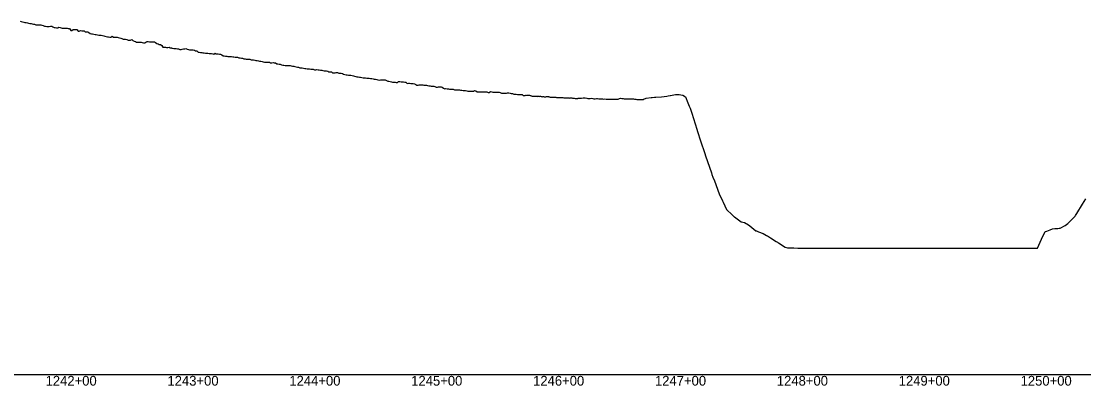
# Model space of a CAD drawing. Extents: x -3793 to 50787, y -1075 to 6138.
# Drawn here: x 11533 to 12405, y 991 to 1290 of the extents above; entities that cross this region are included whole.
import ezdxf

# ---------------------------------------------------------------- set-up
doc = ezdxf.new("R2010")
doc.units = 0
for name, color, linetype in [('RD_DDB_Profile_EX', 7, 'Continuous'), ('RD_DDB_StaTX', 7, 'Continuous'), ('RD_GPK_Profile_Cell', 7, 'Continuous')]:
    doc.layers.add(name, color=color, linetype=linetype)

msp = doc.modelspace()

# ---------------------------------------------------------------- linework, layer by layer
at = {"layer": 'RD_DDB_Profile_EX'}
for points in [[(11532.188478, 1290.195425), (11533.182425, 1289.989365), (11534.187537, 1289.73065), (11535.178355, 1289.52462), (11536.178133, 1289.28764), (11537.175724, 1289.204585), (11538.17547, 1288.83819), (11539.167824, 1288.591375), (11540.17138, 1288.337255), (11541.165095, 1288.211495), (11542.1673, 1288.066125), (11543.160971, 1287.829405), (11544.160604, 1287.85968), (11545.156857, 1287.257795), (11546.156472, 1287.288955), (11547.154066, 1287.33736), (11548.152349, 1287.18676), (11549.145829, 1287.130205), (11550.149509, 1287.081775), (11551.14167, 1286.770515), (11552.146752, 1286.20382), (11553.138758, 1286.079715), (11554.138215, 1285.993805), (11555.134592, 1285.832435), (11556.13403, 1285.81502), (11557.132926, 1286.197705), (11558.123662, 1286.17622), (11559.123027, 1285.53031), (11560.120619, 1285.145675), (11561.118812, 1284.928305), (11562.111876, 1284.82332), (11563.115713, 1284.711405), (11564.10762, 1285.244025), (11565.111489, 1285.14402), (11566.042799, 1284.72147), (11566.796772, 1284.48574), (11567.786652, 1284.523165), (11568.790899, 1284.539875), (11569.780857, 1284.442775), (11570.785174, 1284.432165), (11571.776234, 1284.23039), (11572.779595, 1284.129025), (11573.770688, 1282.55611), (11574.774158, 1282.55497), (11575.765283, 1283.52572), (11576.769782, 1283.50876), (11577.641277, 1283.50494), (11578.758594, 1283.37598), (11579.754879, 1282.044185), (11580.753501, 1282.047595), (11581.641931, 1282.489685), (11582.748537, 1282.433735), (11583.64232, 1282.4314), (11584.7437, 1282.2647), (11585.740987, 1281.48081), (11586.732862, 1281.464705), (11587.730233, 1281.534325), (11588.727948, 1280.82304), (11589.726451, 1280.077215), (11590.72483, 1279.983345), (11591.723325, 1279.790325), (11592.721044, 1279.646035), (11593.72016, 1279.36482), (11594.717879, 1279.270245), (11595.716956, 1279.063215), (11596.708447, 1278.862995), (11597.713165, 1278.78155), (11598.826257, 1278.812955), (11599.824528, 1278.579725), (11600.822868, 1278.344495), (11601.82068, 1277.99892), (11602.812364, 1277.748675), (11603.810668, 1277.42165), (11604.81565, 1277.259205), (11605.813466, 1277.13175), (11606.811749, 1277.07604), (11607.809563, 1277.851755), (11608.80783, 1277.238515), (11609.812854, 1277.12563), (11610.810675, 1277.02092), (11611.802699, 1277.01565)], [(11611.802699, 1277.01565), (11612.800512, 1276.7217), (11613.798328, 1276.430075), (11614.796873, 1276.167695), (11615.801938, 1275.97564), (11616.800124, 1275.494955), (11617.797935, 1275.48276), (11618.795748, 1275.36626), (11619.793911, 1275.147915), (11620.785399, 1274.714055), (11621.783168, 1274.7126), (11622.781215, 1274.78379), (11623.779261, 1275.121885), (11624.777308, 1274.394525), (11625.775586, 1273.86048), (11626.773626, 1273.42165), (11627.779224, 1273.11791), (11628.441699, 1273.110215), (11629.446612, 1273.089445), (11630.444304, 1272.981955), (11631.441996, 1272.88043), (11632.439689, 1272.71793), (11633.437561, 1272.514105), (11634.435246, 1272.51404), (11635.432931, 1273.140905), (11636.430616, 1273.576465), (11637.428301, 1273.474155), (11638.425986, 1273.323), (11639.423671, 1273.37085), (11640.421486, 1273.35471), (11641.419163, 1273.25978), (11642.416841, 1273.254185), (11643.421858, 1272.810955), (11644.419544, 1271.91762), (11645.417229, 1271.6175), (11646.415, 1271.02058), (11647.412678, 1271.01557), (11648.41042, 1270.270555), (11649.408091, 1269.02859), (11650.405761, 1268.875315), (11651.403432, 1268.77193), (11652.401102, 1268.71844), (11653.398773, 1268.763625), (11654.396443, 1269.00693), (11655.394114, 1268.45597), (11656.391791, 1268.302715), (11656.815515, 1268.215685), (11657.397994, 1268.10292), (11658.396613, 1267.80587), (11659.395196, 1267.807875), (11660.263991, 1267.809525), (11661.492486, 1267.5), (11662.268123, 1267.507645), (11663.265287, 1266.974505), (11664.262691, 1266.983385), (11665.264758, 1267.2384), (11666.266776, 1267.493215), (11667.268788, 1267.59621), (11668.26284, 1267.700965), (11669.264956, 1267.257295), (11670.266836, 1267.11505), (11671.268741, 1266.5809), (11672.270541, 1266.73267), (11673.264838, 1266.69327), (11674.260912, 1266.58229), (11675.262745, 1266.34827), (11676.264451, 1265.8293), (11677.266507, 1265.786585), (11678.268157, 1264.91155), (11679.273441, 1264.919585), (11680.276155, 1264.598105), (11681.27851, 1264.5867), (11682.281225, 1264.30772), (11683.283037, 1264.26997), (11684.278365, 1264.082095), (11685.280654, 1264.04091), (11686.283373, 1263.91104), (11687.285029, 1263.7399), (11688.287729, 1263.752185), (11689.282671, 1263.571145), (11690.285396, 1263.325545), (11691.286898, 1263.27514), (11692.289604, 1263.952365), (11692.721194, 1263.50298), (11693.720244, 1263.455495), (11694.721355, 1263.44282), (11695.719652, 1263.13221), (11696.718198, 1263.02989), (11697.717219, 1262.52518), (11698.723397, 1261.83237), (11699.716657, 1261.77167), (11700.715204, 1261.64026), (11701.714196, 1261.637995), (11702.712738, 1261.30135), (11703.719398, 1261.23846), (11704.712211, 1261.270615), (11705.711173, 1261.207055), (11706.709715, 1260.954615), (11707.708664, 1260.85246), (11708.714336, 1260.794265), (11709.708152, 1260.59906)], [(11709.708152, 1260.59906), (11710.706695, 1260.596515), (11711.705613, 1260.1681), (11712.711376, 1260.07945), (11713.762018, 1260.001035), (11714.75407, 1259.94612), (11715.752316, 1259.44739), (11716.749668, 1259.313975), (11717.755045, 1259.156485), (11718.75327, 1259.10436), (11719.744383, 1259.034335), (11720.742583, 1258.93169), (11721.747946, 1258.41744), (11722.745766, 1258.457425), (11723.743537, 1258.4085), (11724.73537, 1258.259035), (11725.733179, 1258.059555), (11726.738163, 1257.934175), (11727.736294, 1257.81615), (11728.734105, 1257.433395), (11729.72549, 1257.32501), (11730.730554, 1257.17823), (11731.763258, 1256.82676), (11732.754685, 1256.580465), (11733.752519, 1256.53431), (11734.757927, 1256.5767), (11735.749315, 1256.594525), (11736.754503, 1256.595335), (11737.7461, 1256.05259), (11738.743897, 1256.00253), (11739.742641, 1256.19264), (11740.740633, 1255.933665), (11741.739506, 1255.97917), (11742.737164, 1255.34032), (11743.735117, 1255.090505), (11744.733944, 1254.93113), (11745.731637, 1254.879345), (11746.730445, 1254.52648), (11747.72833, 1254.029395), (11748.719439, 1254.023735), (11749.724819, 1253.963045), (11750.722664, 1253.959745), (11751.721324, 1253.903925), (11752.718452, 1253.85229), (11753.221122, 1253.85), (11753.712335, 1253.85202), (11754.721032, 1253.50631), (11755.716389, 1253.30986), (11756.715863, 1253.31156), (11757.7245, 1253.066615), (11758.719879, 1252.675145), (11759.728532, 1252.577735), (11760.723928, 1252.38223), (11761.723368, 1251.88582), (11762.727977, 1251.843385), (11763.727417, 1251.8475), (11764.735827, 1251.74312), (11765.731467, 1251.502685), (11766.730907, 1251.307225), (11767.735249, 1250.98199), (11768.734956, 1251.027285), (11769.739395, 1251.177565), (11770.738691, 1250.83326), (11771.738446, 1250.818145), (11772.730647, 1250.77255), (11773.729958, 1250.33233), (11774.733306, 1250.337045), (11775.663758, 1250.51981), (11776.667044, 1250.319145), (11777.666644, 1250.32291), (11778.669925, 1250.13317), (11779.660503, 1250.035385), (11780.664178, 1249.680305), (11781.663389, 1249.58648), (11782.667065, 1249.570355), (11783.666275, 1249.51962), (11784.661317, 1249.32849), (11785.660536, 1248.702475), (11786.663809, 1248.63385), (11787.663226, 1248.59039), (11788.662442, 1247.82922), (11789.657488, 1247.82553), (11790.656712, 1247.925925), (11791.660382, 1247.968075), (11792.659606, 1248.054345), (11793.662861, 1247.651095), (11794.653875, 1247.56212), (11795.65713, 1247.4661), (11796.656775, 1247.183885), (11797.660025, 1246.813135), (11798.659467, 1246.41818), (11799.640287, 1246.26894), (11800.639221, 1246.271485), (11801.642828, 1245.89098), (11802.641988, 1245.86547), (11803.645593, 1245.952585), (11804.636419, 1245.518765), (11805.640022, 1245.360575), (11806.63896, 1245.20822), (11807.642384, 1244.72537), (11808.641314, 1244.68038)], [(11808.641314, 1244.68038), (11809.636587, 1244.53095), (11810.63575, 1244.37417), (11811.639354, 1244.368205), (11812.638519, 1243.896515), (11813.64212, 1243.851975), (11814.63272, 1243.80437), (11815.636145, 1243.6677), (11816.635078, 1243.52963), (11817.638911, 1243.437365), (11818.637845, 1243.33075), (11819.821318, 1243.17388), (11820.817111, 1243.060655), (11821.820814, 1242.820845), (11822.811401, 1242.716325), (11823.814954, 1242.616985), (11824.818666, 1242.470115), (11825.814434, 1242.16378), (11826.813184, 1241.93177), (11827.816899, 1241.958535), (11828.812654, 1242.18581), (11829.846684, 1242.21395), (11830.845937, 1242.1611), (11831.840326, 1242.05667), (11832.843843, 1241.4318), (11833.843102, 1240.97545), (11834.837329, 1240.87643), (11835.841005, 1240.5829), (11836.835225, 1240.52949), (11837.834499, 1240.23707), (11838.837825, 1240.133675), (11839.832392, 1240.03199), (11840.835585, 1239.932345), (11841.83486, 1239.955975), (11842.829563, 1240.753215), (11843.832769, 1240.793845), (11844.835986, 1240.398035), (11845.826296, 1240.439655), (11846.829955, 1240.38405), (11847.833185, 1240.139785), (11848.82744, 1240.03329), (11849.827144, 1239.06072), (11850.830387, 1239.250395), (11851.824643, 1239.29058), (11852.819235, 1239.14485), (11853.81388, 1239.079835), (11854.817513, 1239.13076), (11855.820895, 1238.89397), (11856.811577, 1238.26189), (11857.814958, 1237.818905), (11858.818704, 1237.796405), (11859.602728, 1237.98695), (11860.598643, 1238.08501), (11861.598058, 1237.93339), (11862.597746, 1237.93461), (11863.606336, 1237.69489), (11864.606036, 1237.62982), (11865.605563, 1237.773885), (11866.60528, 1237.43872), (11867.60467, 1237.05981), (11868.613555, 1237.0227), (11869.612928, 1236.99718), (11870.61283, 1237.00649), (11871.6122, 1236.962115), (11872.608189, 1236.61164), (11873.616664, 1236.04661), (11874.616449, 1236.158385), (11875.616436, 1236.291525), (11876.615787, 1236.32141), (11877.615799, 1236.25533), (11878.615148, 1236.159095), (11879.626494, 1235.159625), (11880.626086, 1234.778025), (11881.626201, 1234.874965), (11882.625585, 1234.63593), (11883.625182, 1234.676815), (11884.634207, 1234.449225), (11885.630197, 1234.51506), (11886.629555, 1234.467105), (11887.629153, 1234.46254), (11888.629367, 1233.95038), (11889.637515, 1233.91192), (11890.637109, 1233.797225), (11891.637358, 1233.756505), (11892.636961, 1233.75172), (11893.636289, 1233.654135), (11894.645317, 1233.519615), (11895.644917, 1233.42568), (11896.644516, 1233.3129), (11897.641011, 1233.272625), (11898.64062, 1232.95267), (11899.640229, 1232.901225), (11900.648498, 1232.847905), (11901.648564, 1232.663415), (11902.648169, 1232.66177), (11903.562174, 1232.709805), (11904.170331, 1232.6608), (11905.172832, 1233.209065), (11906.173927, 1232.96218), (11907.176646, 1232.25895), (11908.175213, 1232.320555)], [(11908.175213, 1232.320555), (11909.181625, 1232.322675), (11910.184302, 1232.1335), (11911.182845, 1232.131295), (11912.190254, 1232.34685), (11913.184092, 1232.179), (11914.190231, 1232.182425), (11915.1936, 1232.11523), (11916.191416, 1231.78579), (11917.197381, 1231.787265), (11918.200791, 1232.61903), (11919.198509, 1232.26383), (11920.204305, 1232.062955), (11921.20053, 1232.078815), (11922.205377, 1232.06357), (11923.207175, 1231.86237), (11924.20742, 1231.828045), (11925.212031, 1231.913885), (11926.206749, 1231.711075), (11927.214097, 1231.113405), (11928.218478, 1231.08906), (11929.215222, 1231.197955), (11930.220567, 1231.07427), (11931.214306, 1231.183815), (11932.221643, 1231.405045), (11933.232291, 1231.38232), (11934.228171, 1231.211985), (11935.234272, 1230.9798), (11936.234854, 1230.761225), (11937.237462, 1230.42558), (11938.243495, 1230.36627), (11939.2397, 1230.277125), (11940.244344, 1230.16631), (11941.250256, 1230.054425), (11942.246595, 1229.909345), (11942.948139, 1229.950865), (11943.252472, 1229.93914), (11943.942415, 1229.97892), (11944.254955, 1229.982785), (11944.940425, 1229.272505), (11945.256112, 1229.32743), (11945.938161, 1229.33803), (11946.261919, 1229.2956), (11946.928323, 1229.440545), (11947.258591, 1229.296915), (11947.927941, 1229.4372), (11948.264365, 1229.424515), (11948.922269, 1229.39691), (11949.262644, 1229.384875), (11949.915617, 1229.36028), (11950.265261, 1229.364675), (11950.713051, 1229.142305), (11951.068247, 1229.16547), (11951.707046, 1228.826265), (11952.073731, 1228.79779), (11952.712947, 1228.59057), (11953.084439, 1228.57982), (11953.707081, 1228.62659), (11954.085069, 1228.63593), (11954.699104, 1228.74315), (11955.087356, 1228.633925), (11955.701814, 1228.61548), (11956.0978, 1228.58274), (11956.696067, 1228.50521), (11957.100115, 1228.55293), (11957.69378, 1228.56397), (11958.104997, 1228.468575), (11958.692951, 1228.62726), (11959.114781, 1228.614585), (11959.688435, 1228.280765), (11960.117235, 1228.26739), (11960.690839, 1228.25105), (11961.137183, 1228.28169), (11961.695144, 1228.2668), (11962.142059, 1228.25612), (11962.691081, 1228.24148), (11963.142915, 1228.2522), (11963.690885, 1228.210245), (11964.155217, 1228.26923), (11964.686914, 1228.28278), (11965.156036, 1228.294735), (11965.682123, 1228.332005), (11966.163465, 1228.152845), (11966.682549, 1228.062415), (11967.173513, 1227.95235), (11967.678819, 1227.91258), (11968.174376, 1227.898555), (11968.673898, 1227.932355), (11969.181979, 1227.918845), (11969.674349, 1227.80826), (11970.192075, 1227.79548), (11970.673573, 1227.780525), (11971.19276, 1227.741955), (11971.666664, 1227.730065), (11972.202774, 1227.689815), (11972.663222, 1227.676835), (11973.208612, 1227.608385), (11973.66249, 1227.593665), (11974.211405, 1227.6054), (11974.658344, 1227.61591), (11975.221468, 1227.572855)], [(11975.221468, 1227.572855), (11975.655145, 1227.58175), (11976.222343, 1227.536215), (11976.649768, 1227.479375), (11977.230319, 1227.521795), (11977.650159, 1227.510905), (11978.24043, 1227.37759), (11978.649514, 1227.32321), (11979.24304, 1227.27587), (11979.641696, 1227.263985), (11980.249505, 1227.277755), (11980.642111, 1227.20892), (11981.259664, 1227.285835), (11981.641557, 1227.29318), (11982.2622, 1227.18252), (11982.636816, 1227.17284), (11983.272318, 1227.15642), (11983.9167, 1227.183215), (11984.566467, 1227.296265), (11984.918313, 1227.2346), (11985.571346, 1226.95625), (11985.917333, 1226.998555), (11986.256256, 1227.02128), (11986.918364, 1226.932425), (11987.594272, 1226.84557), (11987.9202, 1226.835095), (11988.599152, 1226.84735), (11988.918997, 1226.822165), (11989.232311, 1226.78012), (11989.922533, 1226.72615), (11990.227292, 1226.929825), (11991.221083, 1226.99103), (11991.928267, 1227.037205), (11992.92429, 1227.127465), (11994.198008, 1227.19468), (11994.930024, 1227.31024), (11995.926046, 1227.168975), (11997.174094, 1226.90162), (11997.931781, 1226.874825), (11999.162886, 1226.763695), (11999.933585, 1226.81736), (12001.145172, 1226.928565), (12002.085124, 1226.867805), (12003.075935, 1226.417145), (12004.073466, 1226.47071), (12005.063048, 1226.854295), (12006.065686, 1226.661535), (12007.055321, 1226.54251), (12008.047039, 1226.522415), (12009.041821, 1226.506315), (12010.037752, 1226.34748), (12011.032658, 1226.32342), (12012.028595, 1226.531135), (12013.029733, 1226.29197), (12014.025677, 1226.23815), (12015.020819, 1226.166195), (12016.009532, 1226.15004), (12017.004732, 1226.24094), (12018.001094, 1226.166595), (12018.996368, 1226.2874), (12019.997951, 1226.244975), (12020.99338, 1226.21535), (12021.989286, 1226.23262), (12022.985088, 1226.249575), (12023.980678, 1226.8906), (12024.976574, 1227.01302), (12025.972281, 1226.740415), (12026.96818, 1226.710885), (12027.970081, 1226.578705), (12029.092253, 1226.6), (12029.979727, 1226.60988), (12030.975769, 1226.52057), (12031.971436, 1226.532205), (12032.956281, 1226.5927), (12033.532975, 1226.593415), (12034.53867, 1226.567925), (12035.518991, 1226.49624), (12036.461162, 1226.110415), (12037.36784, 1226.18598), (12038.23896, 1225.993175), (12039.082289, 1225.98189), (12039.895596, 1225.92865), (12040.826578, 1225.891315), (12041.737467, 1225.83407), (12042.614947, 1225.81948), (12043.477524, 1225.84907), (12044.317004, 1226.543635), (12045.414998, 1226.62074), (12046.039494, 1227.035125), (12049.923699, 1227.47382), (12050.76315, 1227.60817), (12052.754067, 1227.82848), (12053.829147, 1227.85), (12058.35695, 1228.164925), (12062.966712, 1228.73836), (12064.046986, 1228.84573), (12065.609703, 1229.20398), (12065.980699, 1229.289005), (12070.01667, 1230.074535), (12072.144526, 1230.10281), (12072.862456, 1230.00822)], [(12072.862456, 1230.00822), (12074.433837, 1229.801185), (12075.989697, 1229.43212), (12078.060788, 1228.25476), (12080.11521, 1223.314845), (12081.295983, 1220.56465), (12081.966078, 1218.86769), (12083.242899, 1214.74156), (12087.367963, 1201.540965), (12087.945824, 1199.74433), (12090.408301, 1192.123485), (12093.929443, 1181.693855), (12094.620716, 1179.68345), (12099.451837, 1165.640355), (12099.916865, 1164.44303), (12100.717583, 1162.267935), (12101.87347, 1159.195145), (12105.907688, 1148.51514), (12108.578474, 1142.734335), (12109.126223, 1141.57495), (12111.901924, 1135.70092), (12116.378976, 1131.17909), (12117.899584, 1129.803555), (12118.422679, 1129.48783), (12123.900679, 1125.57318), (12126.646812, 1124.83196), (12129.905933, 1123.05832), (12130.884483, 1122.25443), (12135.914843, 1118.20355), (12136.362273, 1118.04402), (12138.137236, 1117.34991), (12141.927226, 1115.873735), (12144.693167, 1114.304215), (12145.389989, 1113.857615), (12147.943093, 1112.22282), (12152.642743, 1109.327345), (12153.624761, 1108.72341), (12153.962456, 1108.45284), (12154.57062, 1108.150655), (12160.009436, 1104.711185), (12161.951091, 1104.111235), (12165.201174, 1104.094515), (12167.148249, 1104.041035), (12170.465243, 1103.95), (12172.077265, 1103.95), (12173.451515, 1103.95), (12174.401003, 1103.95), (12177.911042, 1103.95), (12180.24906, 1103.95), (12181.653756, 1103.95), (12188.906509, 1103.95), (12196.159263, 1103.95), (12203.412016, 1103.95), (12210.664769, 1103.95), (12217.917522, 1103.95), (12219.976181, 1103.95), (12225.170276, 1103.95), (12228.970343, 1103.95), (12232.423029, 1103.95), (12239.675782, 1103.95), (12247.098798, 1103.95), (12254.181289, 1103.95), (12261.434042, 1103.95), (12268.686796, 1103.95), (12275.939549, 1103.95), (12283.192302, 1103.95), (12290.445055, 1103.95), (12297.697809, 1103.95), (12304.950562, 1103.95), (12312.203315, 1103.95), (12319.456069, 1103.95), (12320.318782, 1103.95), (12324.195975, 1103.95), (12326.708822, 1103.95), (12333.961575, 1103.95), (12341.214329, 1103.95), (12348.467082, 1103.95), (12355.719835, 1103.95), (12358.715431, 1103.95), (12362.972588, 1103.95), (12367.040817, 1103.971635), (12370.225342, 1111.201105), (12373.1999, 1117.440815), (12374.531634, 1117.917495), (12377.478095, 1118.970165), (12379.362968, 1119.631405), (12381.21724, 1120.023525), (12383.685213, 1120.14497), (12384.730848, 1120.260135), (12385.530034, 1120.337955), (12389.733184, 1122.475025), (12391.983602, 1124.12259), (12396.79128, 1129.097925), (12397.877295, 1130.13932), (12398.285571, 1130.66885), (12399.236355, 1132.194055), (12404.057297, 1139.89237), (12406.772007, 1144.30313)]]:
    msp.add_lwpolyline(points, dxfattribs=at)
at = {"layer": 'RD_GPK_Profile_Cell'}
msp.add_line((1000, 1000), (46600, 1000), dxfattribs=at)

# ---------------------------------------------------------------- texts
at = {"layer": 'RD_DDB_StaTX'}
for s, p in [('1242+00', (11553.125471, 991)), ('1243+00', (11653.125471, 991)), ('1244+00', (11753.125471, 991)), ('1245+00', (11853.125471, 991)), ('1246+00', (11953.125471, 991)), ('1247+00', (12053.125471, 991)), ('1248+00', (12153.125471, 991)), ('1249+00', (12253.125471, 991)), ('1250+00', (12353.125471, 991))]:
    msp.add_text(s, height=8, dxfattribs=at).set_placement(p)

doc.saveas('drawing.dxf')
